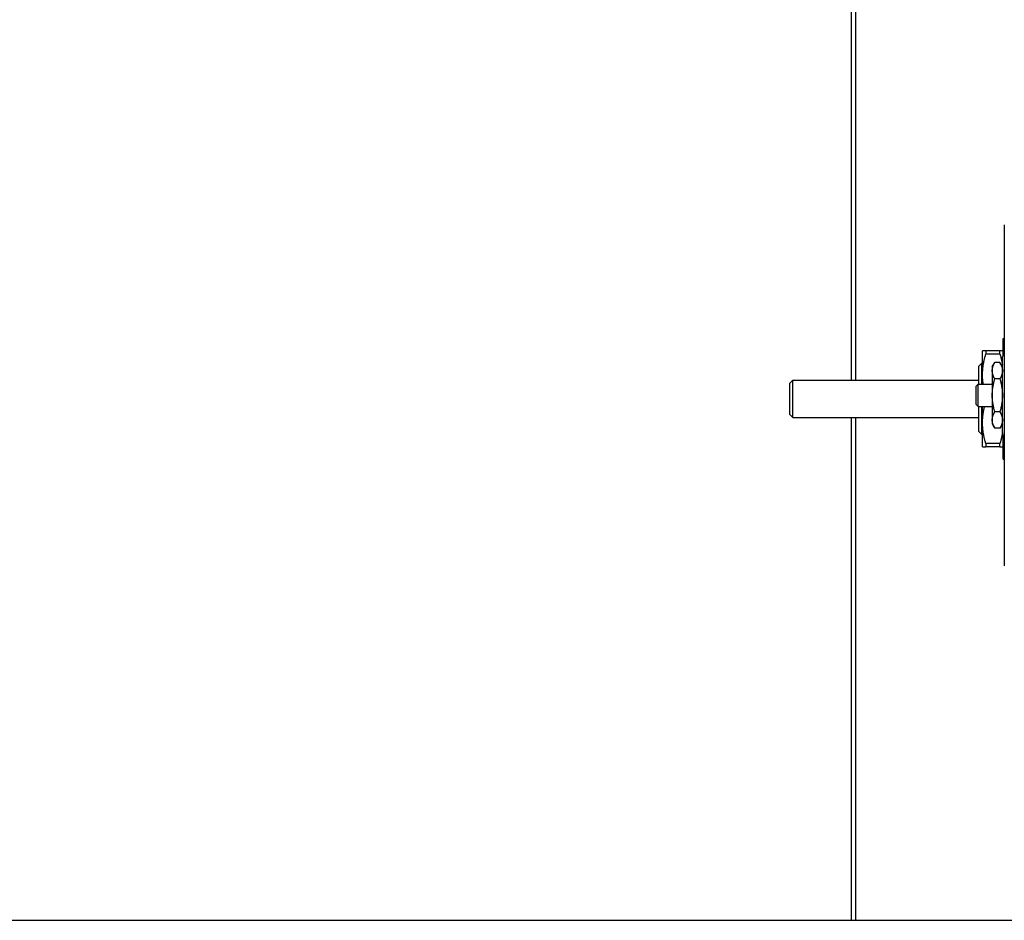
# Model space of a CAD drawing. Header units: inches. Extents: x 24 to 1128, y -69 to 748.
# Tile 581 of 656: x 1003 to 1024, y 376 to 395. Entities that reach past the tile are written whole.
import ezdxf

# ---------------------------------------------------------------- set-up
doc = ezdxf.new("R2010")
doc.units = ezdxf.units.IN
doc.header["$LTSCALE"] = 32
doc.header["$MEASUREMENT"] = 0
doc.layers.add('Visible (ANSI)', color=7, linetype='Continuous', lineweight=30)

msp = doc.modelspace()

# ---------------------------------------------------------------- linework, layer by layer
at = {"layer": 'Visible (ANSI)'}
for p, q in [((1020.86453, 387.66987), (1020.86453, 420.08997)), ((1020.95453, 387.66987), (1020.95453, 420.08997)), ((1024.06508, 390.9156), (1024.06508, 383.78174)), ((1024.04241, 388.18893), (1024.04241, 388.53601)), ((1024.04241, 388.53601), (1024.06508, 388.53601)), ((1023.60934, 387.77814), (1023.60934, 388.28011)), ((1023.97422, 388.28011), (1023.67753, 388.28011)), ((1023.67753, 388.28011), (1023.67753, 388.2121)), ((1023.97422, 388.2121), (1023.67753, 388.2121)), ((1023.97422, 388.2121), (1023.97422, 388.28011)), ((1024.02571, 386.5406), (1024.02571, 388.15674)), ((1023.5306, 387.9617), (1023.5931, 388.0242)), ((1023.5306, 387.58489), (1023.5306, 387.9617)), ((1023.5931, 387.58489), (1023.5931, 388.0242)), ((1023.5931, 388.0242), (1023.60934, 388.0242)), ((1023.81271, 387.94517), (1023.86599, 388.03745)), ((1023.81271, 387.94517), (1023.81271, 387.86525)), ((1023.97244, 388.03745), (1023.86599, 388.03745)), ((1024.02571, 387.94517), (1023.97244, 388.03745)), ((1023.60934, 387.58489), (1023.60934, 387.77814)), ((1023.81271, 387.86525), (1023.81271, 387.34867)), ((1023.97244, 387.69306), (1023.86599, 387.69306)), ((1019.57453, 387.60737), (1019.63703, 387.66987)), ((1019.57453, 386.94497), (1019.57453, 387.60737)), ((1019.63703, 386.88247), (1019.63703, 387.66987)), ((1019.63703, 387.66987), (1023.5306, 387.66987)), ((1023.47453, 387.54263), (1023.5168, 387.58489)), ((1023.47453, 387.15471), (1023.47453, 387.54263)), ((1023.5168, 387.11245), (1023.5168, 387.58489)), ((1023.5168, 387.58489), (1023.81271, 387.58489)), ((1023.81271, 387.34867), (1023.81271, 386.83209)), ((1023.47453, 387.15471), (1023.5168, 387.11245)), ((1023.5168, 387.11245), (1023.81271, 387.11245)), ((1023.5306, 386.59064), (1023.5306, 387.11245)), ((1023.5931, 386.52814), (1023.5931, 387.11245)), ((1023.60934, 386.7742), (1023.60934, 387.11245)), ((1019.57453, 386.94497), (1019.63703, 386.88247)), ((1019.63703, 386.88247), (1023.5306, 386.88247)), ((1020.86453, 376.35867), (1020.86453, 386.88247)), ((1020.95453, 376.35867), (1020.95453, 386.88247)), ((1023.97244, 387.00428), (1023.86599, 387.00428)), ((1023.60934, 386.27223), (1023.60934, 386.7742)), ((1023.81271, 386.83209), (1023.81271, 386.75217)), ((1023.81271, 386.75217), (1023.86599, 386.65989)), ((1023.97244, 386.65989), (1023.86599, 386.65989)), ((1024.02571, 386.75217), (1023.97244, 386.65989)), ((1023.5306, 386.59064), (1023.5931, 386.52814)), ((1023.5931, 386.52814), (1023.60934, 386.52814)), ((1024.04241, 386.01633), (1024.04241, 386.50841)), ((1023.97422, 386.34024), (1023.67753, 386.34024)), ((1023.67753, 386.34024), (1023.67753, 386.27223)), ((1023.97422, 386.27223), (1023.67753, 386.27223)), ((1023.97422, 386.27223), (1023.97422, 386.34024)), ((1024.04241, 386.01633), (1024.06508, 386.01633)), ((944.53453, 376.35867), (1041.40246, 376.35867))]:
    msp.add_line(p, q, dxfattribs=at)
for centre, radius, start, end in [((1024.06508, 388.15674), 0.03937, 95.73917, 180), ((1024.0454, 388.35261), 0.15748, 275.73917, 277.180756), ((1024.06508, 386.5406), 0.03937, 180, 264.26083), ((1024.0454, 386.34473), 0.15748, 82.819244, 84.26083)]:
    msp.add_arc(centre, radius, start, end, dxfattribs=at)
for points, weights in [([(1023.67753, 388.28011), (1023.60934, 388.28011), (1023.60934, 388.28011)], [1.0171026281, 1.03775343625, 1]), ([(1023.60934, 387.77814), (1023.60934, 387.98307), (1023.67753, 388.2121)], [1, 1.03775343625, 1.0171026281]), ([(1024.04241, 388.28011), (1024.04241, 388.28011), (1023.97422, 388.28011)], [1, 1.03775343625, 1.0171026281]), ([(1023.97422, 388.2121), (1024.00891, 388.09557), (1024.02571, 387.9883)], [1.0171026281, 1.02750603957, 1.02308693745]), ([(1023.81271, 387.86525), (1023.81271, 387.94517), (1023.86599, 388.03745)], [1, 1.04314139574, 1.01001874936]), ([(1023.97244, 388.03745), (1024.02571, 387.94517), (1024.02571, 387.86525)], [1.01001874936, 1.04314139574, 1]), ([(1023.62348, 387.58489), (1023.60934, 387.68268), (1023.60934, 387.77814)], [1.02230034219, 1.01723860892, 1]), ([(1023.86599, 387.69306), (1023.81271, 387.78534), (1023.81271, 387.86525)], [1.01001874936, 1.04314139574, 1]), ([(1023.81271, 387.34867), (1023.81271, 387.5085), (1023.86599, 387.69306)], [1, 1.04314139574, 1.01001874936]), ([(1024.02571, 387.86525), (1024.02571, 387.78534), (1023.97244, 387.69306)], [1, 1.04314139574, 1.01001874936]), ([(1023.97244, 387.69306), (1024.02571, 387.5085), (1024.02571, 387.34867)], [1.01001874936, 1.04314139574, 1]), ([(1023.86599, 387.00428), (1023.81271, 387.18884), (1023.81271, 387.34867)], [1.01001874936, 1.04314139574, 1]), ([(1024.02571, 387.34867), (1024.02571, 387.18884), (1023.97244, 387.00428)], [1, 1.04314139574, 1.01001874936]), ([(1023.60934, 386.7742), (1023.60934, 386.93737), (1023.65166, 387.11245)], [1, 1.02983050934, 1.02319798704]), ([(1023.81271, 386.83209), (1023.81271, 386.912), (1023.86599, 387.00428)], [1, 1.04314139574, 1.01001874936]), ([(1023.97244, 387.00428), (1024.02571, 386.912), (1024.02571, 386.83209)], [1.01001874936, 1.04314139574, 1]), ([(1023.67753, 386.34024), (1023.60934, 386.56927), (1023.60934, 386.7742)], [1.0171026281, 1.03775343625, 1]), ([(1023.86599, 386.65989), (1023.81271, 386.75217), (1023.81271, 386.83209)], [1.01001874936, 1.04314139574, 1]), ([(1024.02571, 386.83209), (1024.02571, 386.75217), (1023.97244, 386.65989)], [1, 1.04314139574, 1.01001874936]), ([(1024.02571, 386.56404), (1024.00891, 386.45677), (1023.97422, 386.34024)], [1.02308693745, 1.02750603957, 1.0171026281]), ([(1023.60934, 386.27223), (1023.60934, 386.27223), (1023.67753, 386.27223)], [1, 1.03775343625, 1.0171026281]), ([(1023.97422, 386.27223), (1024.04241, 386.27223), (1024.04241, 386.27223)], [1.0171026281, 1.03775343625, 1])]:
    msp.add_rational_spline(points, weights, degree=2, dxfattribs=at)

doc.saveas('drawing.dxf')
